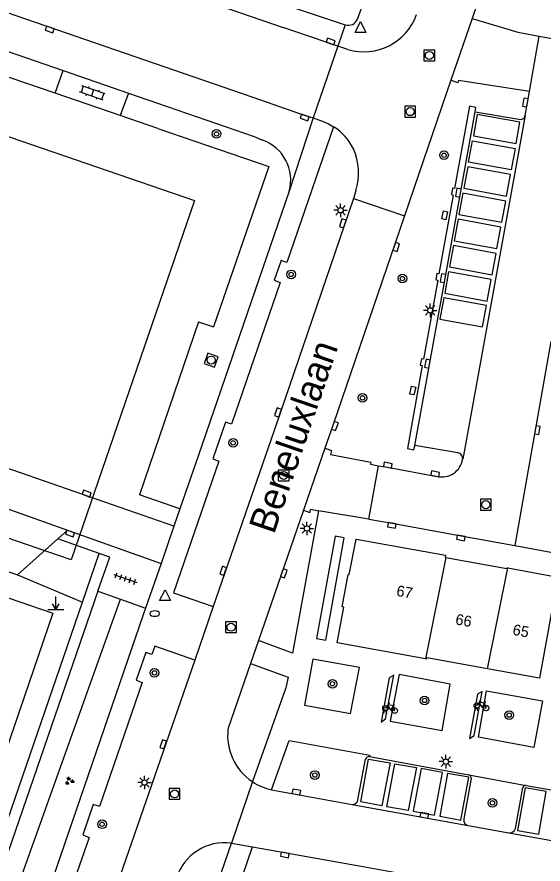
# Model space of a CAD drawing. Extents: x 131000 to 133014, y 396499 to 399001.
# Drawn here: x 131549.3 to 131597.9, y 398152.5 to 398230.7 of the extents above; entities that cross this region are included whole.
import ezdxf

# ---------------------------------------------------------------- set-up
doc = ezdxf.new("R2010")
doc.units = 0
for name, color, linetype in [('gg-anno-huisnummerreeks BGT', 7, 'Continuous'), ('gg-anno-openbare ruimte label', 7, 'Continuous'), ('gg-bbg-hoofdgebouw', 7, 'Continuous'), ('gg-bbg-tussenscheiding', 7, 'Continuous'), ('gg-knt-verharding', 7, 'Continuous'), ('gg-knt-verharding nz', 7, 'Continuous'), ('gt-bbg-plantopografie pand', 7, 'Continuous'), ('gt-grn-groengrens', 7, 'Continuous'), ('gt-grn-weggrens', 7, 'Continuous'), ('gt-symb-boom', 7, 'Continuous'), ('gt-symb-brandkraan', 7, 'Continuous'), ('gt-symb-fietsenrek', 7, 'Continuous'), ('gt-symb-groenvak', 7, 'Continuous'), ('gt-symb-klinker verharding', 7, 'Continuous'), ('gt-symb-kolk', 7, 'Continuous'), ('gt-symb-kolk center center', 7, 'Continuous'), ('gt-symb-lichtmast', 7, 'Continuous'), ('gt-symb-markant object', 7, 'Continuous'), ('gt-symb-rioolschacht', 7, 'Continuous'), ('gt-symb-tegel verharding', 7, 'Continuous'), ('gt-symb-waterafsluiter', 7, 'Continuous')]:
    doc.layers.add(name, color=color, linetype=linetype)

# ---------------------------------------------------------------- blocks, each defined once
blk = doc.blocks.new('gt0-WAFSL')
at = {"layer": 'gt-symb-waterafsluiter'}
for p, q in [((-0.5, -0.333), (0, 0.667)), ((0, 0.667), (0.5, -0.333)), ((0.5, -0.333), (-0.5, -0.333))]:
    blk.add_line(p, q, dxfattribs=at)
blk = doc.blocks.new('gt0-KL1')
at = {"layer": 'gt-symb-klinker verharding'}
for p, q in [((-1.15, 0.3), (1.15, 0.3)), ((-1, -0.3), (-1, 0.3)), ((-0.5, 0.3), (-0.5, 0.45)), ((0, -0.3), (0, 0.3)), ((0.5, 0.3), (0.5, 0.45)), ((1, -0.3), (1, 0.3)), ((-1.15, -0.3), (1.15, -0.3)), ((-0.5, -0.45), (-0.5, -0.3)), ((0.5, -0.45), (0.5, -0.3))]:
    blk.add_line(p, q, dxfattribs=at)
blk = doc.blocks.new('gt0-KOLK')
at = {"layer": 'gt-symb-kolk'}
blk.add_lwpolyline([(0, 0), (0.375, 0), (0.375, 0.4), (-0.375, 0.4), (-0.375, 0), (0, 0)], dxfattribs=at)
blk = doc.blocks.new('gt0-BOOM')
at = {"layer": 'gt-symb-boom'}
for radius in [0.4, 0.2]:
    blk.add_circle((0, 0), radius, dxfattribs=at)
blk = doc.blocks.new('gt0-RS')
at = {"layer": 'gt-symb-rioolschacht'}
blk.add_lwpolyline([(-0.5, -0.5), (0.5, -0.5), (0.5, 0.5), (-0.5, 0.5)], close=True, dxfattribs=at)
blk.add_circle((0, 0), 0.375, dxfattribs=at)
blk = doc.blocks.new('gt0-LMAST')
at = {"layer": 'gt-symb-lichtmast'}
for p, q in [((-0.182, 0.173), (-0.447, 0.438)), ((-0.005, 0.246), (-0.005, 0.621)), ((0.172, 0.173), (0.437, 0.438)), ((-0.255, -0.004), (-0.63, -0.004)), ((-0.182, -0.181), (-0.447, -0.446)), ((-0.005, -0.254), (-0.005, -0.629)), ((0.437, -0.446), (0.172, -0.181)), ((0.245, -0.004), (0.62, -0.004))]:
    blk.add_line(p, q, dxfattribs=at)
blk.add_circle((-0.005, -0.004), 0.25, dxfattribs=at)
blk = doc.blocks.new('gt0-KOLKCC')
at = {"layer": 'gt-symb-kolk center center'}
blk.add_lwpolyline([(-0.375, 0.2), (0.375, 0.2), (0.375, -0.2), (-0.375, -0.2)], close=True, dxfattribs=at)
blk = doc.blocks.new('gt0-TEG1')
at = {"layer": 'gt-symb-tegel verharding'}
for p, q in [((-1.125, 0), (1.125, 0)), ((-0.9, -0.25), (-0.9, 0.25)), ((-0.45, -0.25), (-0.45, 0.25)), ((0, -0.25), (0, 0.25)), ((0.45, -0.25), (0.45, 0.25)), ((0.9, -0.25), (0.9, 0.25))]:
    blk.add_line(p, q, dxfattribs=at)
blk = doc.blocks.new('gt0-MARKOB')
at = {"layer": 'gt-symb-markant object'}
for p, q in [((0, 0), (0, 1.2)), ((-0.75, 0), (0.75, 0)), ((0, 0), (-0.3, 0.52)), ((0, 0), (0.3, 0.52))]:
    blk.add_line(p, q, dxfattribs=at)
blk = doc.blocks.new('gt0-BR')
at = {"layer": 'gt-symb-brandkraan'}
for centre, radius, start, end in [((-0.244, 0), 0.206, 107.56694, 252.43307), ((0.599, -2.664), 3, 106.89205, 107.56694), ((0, -0.691), 0.938, 73.10799, 106.89205), ((-0.599, -2.664), 3, 72.43309, 73.10799), ((0.244, 0), 0.206, 287.56695, 72.43309), ((0.599, 2.664), 3, 252.43307, 253.10797), ((0, 0.691), 0.938, 253.10797, 286.89206), ((-0.599, 2.664), 3, 286.89206, 287.56695)]:
    blk.add_arc(centre, radius, start, end, dxfattribs=at)
blk = doc.blocks.new('gt0-FREK')
at = {"layer": 'gt-symb-fietsenrek'}
for p, q in [((0.259, 0.762), (0.294, 0.823)), ((0.294, 0.823), (0.767, 0.714)), ((0.757, 0.841), (0.866, 0.816)), ((0.767, 0.714), (0.84, 0.822)), ((0.54, 0.335), (0.259, 0.762)), ((0.767, 0.714), (0.54, 0.335)), ((0.895, 0.252), (0.767, 0.714))]:
    blk.add_line(p, q, dxfattribs=at)
for points in [[(0.294, 0.823), (0.36, 0.937), (0.452, 0.935)], [(-0.124, 0), (-0.047, 0.312), (0.053, 0.312), (0.12, 0)], [(0.036, 0.476), (0.228, 0.708), (0.259, 0.762)], [(0.54, 0.335), (0.555, 0.305), (0.895, 0.252)]]:
    blk.add_lwpolyline(points, dxfattribs=at)
for centre in [(0.036, 0.476), (0.895, 0.252)]:
    blk.add_circle(centre, 0.252, dxfattribs=at)
blk = doc.blocks.new('gt0-GRVAK')
at = {"layer": 'gt-symb-groenvak'}
for p, q in [((-0.11, 0.189), (-0.228, 0.24)), ((-0.182, 0.153), (0.088, 0.153)), ((-0.091, 0.211), (-0.156, 0.322)), ((-0.047, 0.214), (-0.047, 0.393)), ((-0.004, 0.211), (0.061, 0.322)), ((0.015, 0.189), (0.133, 0.24)), ((0.262, -0.052), (0.197, 0.059)), ((0.305, -0.049), (0.305, 0.13)), ((0.349, -0.052), (0.414, 0.059)), ((-0.245, -0.228), (-0.363, -0.177)), ((-0.318, -0.264), (-0.047, -0.264)), ((-0.226, -0.206), (-0.291, -0.095)), ((-0.183, -0.203), (-0.183, -0.024)), ((-0.139, -0.206), (-0.074, -0.095)), ((-0.12, -0.228), (-0.002, -0.177)), ((0.243, -0.074), (0.125, -0.023)), ((0.17, -0.11), (0.441, -0.11)), ((0.368, -0.074), (0.486, -0.023))]:
    blk.add_line(p, q, dxfattribs=at)

msp = doc.modelspace()

# ---------------------------------------------------------------- linework, layer by layer
at = {"layer": 'gg-bbg-hoofdgebouw'}
for points in [[(131587.034, 398171.443), (131578.887, 398172.929), (131579.498, 398176.214), (131579.341, 398176.243), (131579.877, 398179.24), (131579.995, 398179.237), (131580.633, 398182.494), (131588.894, 398181.016), (131588.856, 398180.799), (131588.913, 398180.789)], [(131588.913, 398180.789), (131594.558, 398179.784), (131594.574, 398179.872), (131594.63, 398179.862)], [(131594.63, 398179.862), (131599.272, 398179), (131597.566, 398169.652), (131592.768, 398170.528)], [(131592.768, 398170.528), (131587.149, 398171.553), (131587.126, 398171.426), (131587.034, 398171.443)]]:
    msp.add_lwpolyline(points, dxfattribs=at)
at = {"layer": 'gg-bbg-tussenscheiding'}
for p, q in [((131588.913, 398180.789), (131587.034, 398171.443)), ((131592.768, 398170.528), (131594.63, 398179.862))]:
    msp.add_line(p, q, dxfattribs=at)
at = {"layer": 'gg-knt-verharding'}
for p, q in [((131478.86, 398262.46), (131573.898, 398229.739)), ((131522.172, 398236.592), (131553.576, 398225.759)), ((131580.756, 398230.508), (131582.599, 398235.629)), ((131591.816, 398231.912), (131591.335, 398230.569)), ((131591.335, 398230.569), (131589.386, 398224.863)), ((131578.928, 398228.001), (131573.898, 398229.739)), ((131552.832, 398223.657), (131539.105, 398228.366)), ((131596.637, 398223.816), (131597.55, 398228.923)), ((131597.55, 398228.923), (131603.552, 398227.844)), ((131578.928, 398228.001), (131576.661, 398221.382)), ((131579.86, 398227.711), (131578.928, 398228.001)), ((131552.832, 398223.657), (131553.576, 398225.759)), ((131553.576, 398225.759), (131559.591, 398223.685)), ((131589.386, 398224.863), (131585.104, 398212.345)), ((131558.82, 398221.603), (131552.832, 398223.657)), ((131559.591, 398223.685), (131558.82, 398221.603)), ((131559.591, 398223.685), (131571.199, 398219.68)), ((131562.305, 398220.407), (131558.82, 398221.603)), ((131591.638, 398221.948), (131595.669, 398221.256)), ((131562.305, 398220.407), (131572.561, 398216.888)), ((131571.199, 398219.68), (131571.977, 398219.345)), ((131572.561, 398216.888), (131567.46, 398202.093)), ((131580.607, 398214.662), (131580.378, 398213.949)), ((131580.378, 398213.949), (131585.104, 398212.345)), ((131566.079, 398202.572), (131560.627, 398186.574)), ((131566.079, 398202.572), (131567.46, 398202.093)), ((131563.8, 398183.683), (131531.347, 398194.955)), ((131577.739, 398190.9), (131575.769, 398185.171)), ((131590.019, 398190.451), (131586.041, 398191.154)), ((131581.812, 398184.35), (131582.706, 398189.258)), ((131564.354, 398185.28), (131560.627, 398186.574)), ((131564.354, 398185.28), (131563.8, 398183.683)), ((131533.005, 398184.929), (131549.338, 398179.187)), ((131575.769, 398185.171), (131571.599, 398173.124)), ((131581.812, 398184.35), (131577.139, 398185.105)), ((131563.8, 398183.683), (131562.605, 398180.234)), ((131553.072, 398182.518), (131553.966, 398183.316)), ((131553.966, 398183.316), (131562.605, 398180.234)), ((131549.338, 398179.187), (131553.072, 398182.518)), ((131556.902, 398181.156), (131553.072, 398182.518)), ((131595.283, 398181.921), (131599.433, 398181.155)), ((131555.359, 398176.683), (131556.902, 398181.156)), ((131562.605, 398180.234), (131561.184, 398176.137)), ((131556.77, 398177.683), (131558.859, 398176.951)), ((131558.859, 398176.951), (131561.184, 398176.137)), ((131567.429, 398176.279), (131565.718, 398171.327)), ((131571.599, 398173.124), (131570.877, 398171.018)), ((131570.877, 398171.018), (131568.788, 398164.95)), ((131580.791, 398158.425), (131581.495, 398162.178)), ((131581.856, 398162.428), (131591.031, 398160.738)), ((131591.26, 398160.387), (131590.575, 398156.662)), ((131591.031, 398160.738), (131596.341, 398159.761)), ((131595.335, 398155.779), (131596.018, 398159.535)), ((131596.341, 398159.761), (131605.504, 398158.116)), ((131572.824, 398159.355), (131580.262, 398158.01)), ((131590.962, 398156.073), (131594.745, 398155.378)), ((131561.523, 398132.331), (131569.118, 398154.424)), ((131569.118, 398154.424), (131571.056, 398154.079))]:
    msp.add_line(p, q, dxfattribs=at)
for points in [[(131460.324, 398262.528), (131465.31, 398260.13), (131470.9, 398257.83), (131571.099, 398223.288)], [(131576.175, 398235.228), (131574.812, 398231.566), (131579.622, 398229.967)], [(131591.335, 398230.569), (131595.575, 398229.295), (131597.55, 398228.923)], [(131596.637, 398223.816), (131590.074, 398224.835), (131590.008, 398224.64), (131589.386, 398224.863)], [(131596.252, 398221.614), (131596.443, 398222.772), (131596.637, 398223.816)], [(131571.099, 398223.288), (131575.932, 398221.619), (131576.661, 398221.382)], [(131591.638, 398221.948), (131591.692, 398222.356), (131591.109, 398222.459), (131589.711, 398214.87), (131589.521, 398214.91), (131589.431, 398214.302), (131589.596, 398214.264), (131588.277, 398207.005), (131588.097, 398207.034), (131588.001, 398206.434), (131588.174, 398206.393), (131586.847, 398199.127), (131586.662, 398199.151), (131586.557, 398198.55), (131586.733, 398198.515), (131585.361, 398190.86), (131585.956, 398190.752), (131586.041, 398191.154)], [(131576.661, 398221.382), (131577.577, 398221.063), (131578.076, 398220.845), (131578.55, 398220.575)], [(131586.041, 398191.154), (131588.846, 398206.547), (131590.262, 398214.449), (131591.638, 398221.948)], [(131595.405, 398219.009), (131595.757, 398220.999), (131591.808, 398221.707), (131591.457, 398219.727), (131595.405, 398219.009)], [(131578.55, 398220.575), (131574.241, 398208.032), (131573.697, 398208.223), (131573.067, 398206.416), (131573.621, 398206.194), (131569.117, 398193.099), (131568.551, 398193.307), (131567.376, 398189.905), (131567.933, 398189.697), (131563.743, 398177.553), (131567.429, 398176.279)], [(131591.368, 398219.27), (131595.326, 398218.567), (131594.959, 398216.588), (131591.009, 398217.301), (131591.368, 398219.27)], [(131594.526, 398214.17), (131594.877, 398216.16), (131590.935, 398216.856), (131590.574, 398214.891), (131594.526, 398214.17)], [(131574.452, 398214.617), (131566.079, 398190.257), (131564.354, 398185.28)], [(131590.478, 398214.443), (131590.123, 398212.473), (131594.081, 398211.746), (131594.443, 398213.714), (131590.478, 398214.443)], [(131580.378, 398213.949), (131573.598, 398194.122), (131567.429, 398176.279)], [(131585.104, 398212.345), (131578.484, 398193.003), (131577.739, 398190.9)], [(131590.058, 398212.032), (131589.682, 398210.046), (131593.635, 398209.319), (131594, 398211.308), (131590.058, 398212.032)], [(131589.617, 398209.596), (131589.239, 398207.627), (131593.19, 398206.901), (131593.553, 398208.873), (131589.617, 398209.596)], [(131589.171, 398207.181), (131588.817, 398205.202), (131592.745, 398204.48), (131593.108, 398206.457), (131589.171, 398207.181)], [(131588.737, 398204.766), (131588.37, 398202.794), (131592.311, 398202.088), (131592.671, 398204.078), (131588.737, 398204.766)], [(131577.739, 398190.9), (131578.362, 398190.695), (131578.248, 398190.299), (131581.981, 398189.616), (131581.949, 398189.416), (131582.706, 398189.258)], [(131582.706, 398189.258), (131583.521, 398189.132), (131588.114, 398188.283)], [(131575.769, 398185.171), (131576.348, 398184.971), (131576.44, 398185.25), (131577.139, 398185.105)], [(131577.139, 398185.105), (131574.743, 398171.973), (131571.599, 398173.124)], [(131581.812, 398184.35), (131583.965, 398183.978), (131590.329, 398182.811), (131595.283, 398181.921)], [(131576.972, 398173.338), (131577.815, 398173.183), (131579.523, 398182.623), (131578.679, 398182.77), (131576.972, 398173.338)], [(131556.77, 398177.683), (131543.836, 398140.216), (131510.926, 398151.343)], [(131520.036, 398149.331), (131543.22, 398141.483), (131555.359, 398176.683)], [(131561.184, 398176.137), (131560.969, 398175.515), (131547.497, 398136.39)], [(131565.718, 398171.327), (131562.028, 398172.601), (131561.755, 398171.847), (131561.196, 398172.024), (131560.304, 398169.48), (131560.873, 398169.261), (131556.913, 398157.805), (131556.346, 398158), (131555.371, 398155.193), (131555.956, 398154.963), (131552.312, 398144.452), (131551.745, 398144.641), (131550.914, 398142.152), (131551.461, 398141.961), (131549.577, 398136.503)], [(131565.718, 398171.327), (131558.277, 398149.836), (131553.174, 398135.013)], [(131576.632, 398171.408), (131575.873, 398167.155), (131580.107, 398166.384), (131580.941, 398170.658), (131576.632, 398171.408)], [(131570.877, 398171.018), (131574.334, 398169.745), (131574.122, 398168.753), (131571.049, 398160.109)], [(131584.606, 398169.988), (131583.786, 398165.7), (131588.566, 398164.82), (131589.306, 398169.118), (131584.606, 398169.988)], [(131592.67, 398168.495), (131597.844, 398167.558), (131597.057, 398163.272), (131591.946, 398164.208), (131592.67, 398168.495)], [(131572.824, 398159.355), (131574.455, 398163.906), (131581.883, 398162.567), (131581.856, 398162.428)], [(131583.009, 398157.881), (131581.053, 398158.254), (131581.783, 398162.193), (131583.772, 398161.837), (131583.009, 398157.881)], [(131586.201, 398161.406), (131585.445, 398157.434), (131583.451, 398157.796), (131584.214, 398161.752), (131586.201, 398161.406)], [(131585.893, 398157.368), (131587.867, 398157.006), (131588.614, 398160.951), (131586.644, 398161.314), (131585.893, 398157.368)], [(131590.308, 398156.557), (131591.041, 398160.507), (131589.062, 398160.871), (131588.344, 398156.922), (131590.308, 398156.557)], [(131596.25, 398159.543), (131595.541, 398155.606), (131597.502, 398155.262), (131598.196, 398159.2), (131596.25, 398159.543)], [(131571.056, 398154.079), (131581.417, 398152.234), (131607.838, 398147.438)]]:
    msp.add_lwpolyline(points, dxfattribs=at)
for centre, radius, start, end in [((131581.352, 398232.634), 5.144, 253.13696, 340.54822), ((131579.879, 398230.888), 0.956, 254.43343, 336.57561), ((131595.78, 398221.729), 0.486, 256.8304, 346.27487), ((131575.768, 398216.243), 5.148, 26.43413, 57.29153), ((131570.653, 398215.64), 3.934, 344.92757, 70.33449), ((131575.3, 398216.292), 5.551, 342.92984, 23.83777), ((131589.962, 398189.942), 0.512, 351.50469, 83.63249), ((131588.548, 398190.18), 1.946, 257.11247, 350.70448), ((131573.875, 398164.378), 5.119, 173.57972, 236.49034), ((131581.844, 398162.06), 0.368, 88.06017, 161.34664), ((131590.976, 398160.452), 0.291, 347.1454, 79.0972), ((131573.886, 398164.322), 5.079, 236.0413, 257.92822), ((131596.309, 398159.462), 0.3, 83.94021, 166.02001), ((131580.327, 398158.472), 0.466, 261.98761, 354.24069), ((131591.059, 398156.558), 0.495, 167.90273, 258.71077), ((131594.817, 398155.906), 0.533, 262.21842, 346.18642), ((131568.5, 398149.751), 4.714, 82.46587, 162.20018)]:
    msp.add_arc(centre, radius, start, end, dxfattribs=at)
at = {"layer": 'gg-knt-verharding nz'}
for p, q in [((131596.252, 398221.614), (131590.469, 398189.866)), ((131598.621, 398200.75), (131595.283, 398181.921)), ((131537.013, 398189.347), (131553.966, 398183.316)), ((131580.262, 398158.01), (131590.962, 398156.073)), ((131594.745, 398155.378), (131605.472, 398153.436))]:
    msp.add_line(p, q, dxfattribs=at)
for points in [[(131584.123, 398169.929), (131583.67, 398169.691), (131582.94, 398165.597), (131583.353, 398165.895), (131584.123, 398169.929)], [(131591.094, 398164.1), (131591.523, 398164.359), (131592.256, 398168.435), (131591.827, 398168.176), (131591.094, 398164.1)]]:
    msp.add_lwpolyline(points, dxfattribs=at)
at = {"layer": 'gt-bbg-plantopografie pand'}
for points in [[(131535.175, 398187.139), (131546.562, 398220.319), (131565.69, 398213.754), (131554.303, 398180.575), (131535.175, 398187.139)], [(131461.662, 398206.855), (131552.611, 398175.67), (131542.004, 398144.735)]]:
    msp.add_lwpolyline(points, dxfattribs=at)
at = {"layer": 'gt-grn-groengrens'}
for p, q in [((131549.338, 398179.187), (131555.359, 398176.683)), ((131545.327, 398139.047), (131558.859, 398176.951))]:
    msp.add_line(p, q, dxfattribs=at)
at = {"layer": 'gt-grn-weggrens'}
for p, q in [((131579.622, 398229.967), (131578.928, 398228.001)), ((131576.661, 398221.382), (131574.452, 398214.617)), ((131571.049, 398160.109), (131569.118, 398154.424)), ((131570.163, 398151.48), (131571.056, 398154.079))]:
    msp.add_line(p, q, dxfattribs=at)
msp.add_lwpolyline([(131556.77, 398177.683), (131557.868, 398180.817), (131556.902, 398181.156)], dxfattribs=at)

# ---------------------------------------------------------------- block references
at = {"layer": 'gt-symb-boom'}
for p in [(131567.739, 398219.908), (131588.745, 398217.942), (131574.618, 398206.941), (131584.907, 398206.557), (131581.216, 398195.535), (131569.26, 398191.385), (131561.988, 398170.153), (131578.438, 398169.146), (131586.947, 398167.601), (131594.776, 398166.246), (131576.814, 398160.718), (131593.21, 398158.15), (131557.163, 398156.171)]:
    msp.add_blockref('gt0-BOOM', p, dxfattribs=at)
at = {"layer": 'gt-symb-brandkraan'}
msp.add_blockref('gt0-BR', (131562.021, 398175.623), dxfattribs=at)
at = {"layer": 'gt-symb-fietsenrek'}
for p in [(131583.301, 398166.41), (131591.733, 398166.646)]:
    msp.add_blockref('gt0-FREK', p, dxfattribs=at)
at = {"layer": 'gt-symb-groenvak'}
msp.add_blockref('gt0-GRVAK', (131554.131, 398160.163), dxfattribs=at)
at = {"layer": 'gt-symb-klinker verharding', "rotation": 160.966920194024}
msp.add_blockref('gt0-KL1', (131556.272, 398223.697), dxfattribs=at)
at = {"layer": 'gt-symb-kolk'}
for p, rotation in [((131552.382, 398229.738), 161.09393899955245), ((131578.22, 398228.248), -19.233684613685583), ((131596.443, 398222.772), 79.47502218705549), ((131575.932, 398221.619), 160.99596567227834), ((131590.262, 398214.449), 79.60492403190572), ((131579.575, 398211.579), 71.2869061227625), ((131584.147, 398209.524), -108.91984584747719), ((131588.846, 398206.547), 79.84383654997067), ((131587.412, 398198.657), 79.69659700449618), ((131573.598, 398194.122), 71.09803877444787), ((131578.484, 398193.003), -109.50942182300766), ((131597.18, 398192.601), -100.07388910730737), ((131583.521, 398189.132), -10.444158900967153), ((131587.887, 398188.327), -10.969653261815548), ((131555.662, 398186.511), -19.322482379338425), ((131583.965, 398183.978), 170.195379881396), ((131554.272, 398183.21), 160.91275549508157), ((131590.329, 398182.811), 169.60638000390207), ((131568.537, 398179.504), 70.90152170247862), ((131573.765, 398179.402), -108.85856035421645), ((131562.995, 398163.49), 70.84286299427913), ((131575.064, 398158.948), -10.222559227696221), ((131586.895, 398156.811), -10.28752391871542), ((131574.069, 398153.542), 169.90086311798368)]:
    msp.add_blockref('gt0-KOLK', p, dxfattribs=dict(at, rotation=rotation))
at = {"layer": 'gt-symb-kolk center center'}
for p, rotation in [((131588.808, 398212.396), -102.12180970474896), ((131585.858, 398196.216), -103.00671369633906)]:
    msp.add_blockref('gt0-KOLKCC', p, dxfattribs=dict(at, rotation=rotation))
at = {"layer": 'gt-symb-lichtmast'}
for p in [(131579.19, 398212.863), (131587.473, 398203.618), (131576.08, 398183.483), (131588.919, 398161.956), (131561.083, 398160.031)]:
    msp.add_blockref('gt0-LMAST', p, dxfattribs=at)
at = {"layer": 'gt-symb-markant object'}
msp.add_blockref('gt0-MARKOB', (131552.884, 398176.003), dxfattribs=at)
at = {"layer": 'gt-symb-rioolschacht'}
for p in [(131587.395, 398227.154), (131585.614, 398221.97), (131573.937, 398188.377), (131592.607, 398185.679), (131569.074, 398174.362), (131563.857, 398158.976)]:
    msp.add_blockref('gt0-RS', p, dxfattribs=at)
at = {"layer": 'gt-symb-rioolschacht', "rotation": -19.03307980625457}
msp.add_blockref('gt0-RS', (131567.234, 398199.024), dxfattribs=at)
at = {"layer": 'gt-symb-tegel verharding', "rotation": -19.033079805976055}
msp.add_blockref('gt0-TEG1', (131559.315, 398178.853), dxfattribs=at)
at = {"layer": 'gt-symb-waterafsluiter'}
for p in [(131581.026, 398229.618), (131562.972, 398177.156)]:
    msp.add_blockref('gt0-WAFSL', p, dxfattribs=at)

# ---------------------------------------------------------------- texts
at = {"layer": 'gg-anno-huisnummerreeks BGT'}
for s, rotation, p in [('67', 349.9, (131584.296, 398177.267)), ('66', 349.7, (131589.743, 398174.637)), ('65', 349.6, (131595.026, 398173.674))]:
    msp.add_text(s, height=1, rotation=rotation, dxfattribs=at).set_placement(p)
at = {"layer": 'gg-anno-openbare ruimte label'}
msp.add_text('Beneluxlaan', height=2.5, rotation=71.1, dxfattribs=at).set_placement((131573.034, 398182.867))

doc.saveas('drawing.dxf')
